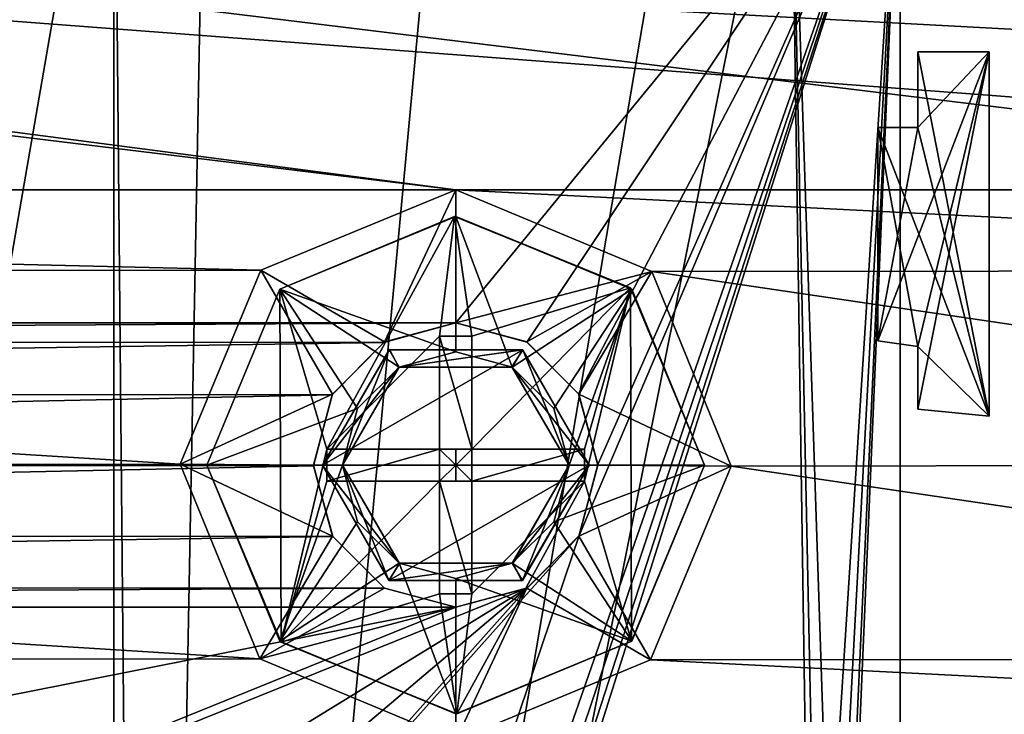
# Model space of a CAD drawing. Header units: millimetres. Extents: x -78 to 78, y -78 to 78.
# Tile 343 of 449: x -25 to -14, y 33 to 41. Entities that reach past the tile are written whole.
import ezdxf

# ---------------------------------------------------------------- set-up
doc = ezdxf.new("R2010")
doc.units = ezdxf.units.MM
doc.header["$LTSCALE"] = 41.718519
for name, color, linetype in [('10', 7, 'CONTINUOUS'), ('1008', 7, 'CONTINUOUS'), ('105', 7, 'CONTINUOUS'), ('106', 7, 'CONTINUOUS'), ('1107', 7, 'CONTINUOUS'), ('262', 7, 'CONTINUOUS'), ('2638', 7, 'CONTINUOUS'), ('2639', 7, 'CONTINUOUS'), ('2640', 7, 'CONTINUOUS'), ('2641', 7, 'CONTINUOUS'), ('2642', 7, 'CONTINUOUS'), ('2643', 7, 'CONTINUOUS'), ('2644', 7, 'CONTINUOUS'), ('2645', 7, 'CONTINUOUS'), ('2646', 7, 'CONTINUOUS'), ('2647', 7, 'CONTINUOUS'), ('2648', 7, 'CONTINUOUS'), ('2649', 7, 'CONTINUOUS'), ('2650', 7, 'CONTINUOUS'), ('2651', 7, 'CONTINUOUS'), ('2652', 7, 'CONTINUOUS'), ('2653', 7, 'CONTINUOUS'), ('2654', 7, 'CONTINUOUS'), ('2655', 7, 'CONTINUOUS'), ('2656', 7, 'CONTINUOUS'), ('2657', 7, 'CONTINUOUS'), ('2658', 7, 'CONTINUOUS'), ('2659', 7, 'CONTINUOUS'), ('2660', 7, 'CONTINUOUS'), ('2661', 7, 'CONTINUOUS'), ('2662', 7, 'CONTINUOUS'), ('2663', 7, 'CONTINUOUS'), ('2664', 7, 'CONTINUOUS'), ('2665', 7, 'CONTINUOUS'), ('2666', 7, 'CONTINUOUS'), ('2667', 7, 'CONTINUOUS'), ('2668', 7, 'CONTINUOUS'), ('2669', 7, 'CONTINUOUS'), ('2670', 7, 'CONTINUOUS'), ('2671', 7, 'CONTINUOUS'), ('2672', 7, 'CONTINUOUS'), ('2673', 7, 'CONTINUOUS'), ('2674', 7, 'CONTINUOUS'), ('274', 7, 'CONTINUOUS'), ('5337', 7, 'CONTINUOUS'), ('5338', 7, 'CONTINUOUS'), ('5339', 7, 'CONTINUOUS'), ('5699', 7, 'CONTINUOUS'), ('6', 7, 'CONTINUOUS'), ('748', 7, 'CONTINUOUS'), ('91', 7, 'CONTINUOUS'), ('93', 7, 'CONTINUOUS'), ('971', 7, 'CONTINUOUS')]:
    doc.layers.add(name, color=color, linetype=linetype)

msp = doc.modelspace()

# ---------------------------------------------------------------- linework, layer by layer
at = {"layer": '10', "linetype": 'CONTINUOUS'}
for points in [[(-60, 39.1, -2), (-62.107, 44.233, -2), (-20, 39.1, -2), (-60, 39.1, -2)], [(-20, 39.1, -2), (-62.107, 44.233, -2), (-47.73, 42.73, -2), (-20, 39.1, -2)], [(-20, 41.9, -2), (60, 39.1, -2), (-47.73, 42.73, -2), (-20, 41.9, -2)], [(60, 39.1, -2), (20, 39.1, -2), (-47.73, 42.73, -2), (60, 39.1, -2)], [(20, 39.1, -2), (0, 39.1, -2), (-47.73, 42.73, -2), (20, 39.1, -2)], [(0, 39.1, -2), (-20, 39.1, -2), (-47.73, 42.73, -2), (0, 39.1, -2)], [(-20, 41.9, -2), (20, 41.9, -2), (60, 39.1, -2), (-20, 41.9, -2)], [(-57.795, 38.179, -2), (-60, 39.1, -2), (-22.191, 38.193, -2), (-57.795, 38.179, -2)], [(-22.191, 38.193, -2), (-60, 39.1, -2), (-20, 39.1, -2), (-22.191, 38.193, -2)], [(-17.795, 38.179, -2), (-20, 39.1, -2), (-2.191, 38.193, -2), (-17.795, 38.179, -2)], [(-20, 39.1, -2), (0, 39.1, -2), (-2.191, 38.193, -2), (-20, 39.1, -2)], [(-23.1, 36.012, -2), (-57.795, 38.179, -2), (-22.191, 38.193, -2), (-23.1, 36.012, -2)], [(-56.9, 35.988, -2), (-57.795, 38.179, -2), (-23.1, 36.012, -2), (-56.9, 35.988, -2)], [(-3.1, 36.012, -2), (-17.795, 38.179, -2), (-2.191, 38.193, -2), (-3.1, 36.012, -2)], [(-16.9, 35.988, -2), (-17.795, 38.179, -2), (-3.1, 36.012, -2), (-16.9, 35.988, -2)], [(-22.205, 33.821, -2), (-56.9, 35.988, -2), (-23.1, 36.012, -2), (-22.205, 33.821, -2)], [(-2.205, 33.821, -2), (-16.9, 35.988, -2), (-3.1, 36.012, -2), (-2.205, 33.821, -2)], [(-57.809, 33.807, -2), (-56.9, 35.988, -2), (-22.205, 33.821, -2), (-57.809, 33.807, -2)], [(-17.809, 33.807, -2), (-16.9, 35.988, -2), (-2.205, 33.821, -2), (-17.809, 33.807, -2)], [(-60, 32.9, -2), (-57.809, 33.807, -2), (-20, 32.9, -2), (-60, 32.9, -2)], [(-20, 32.9, -2), (-57.809, 33.807, -2), (-22.205, 33.821, -2), (-20, 32.9, -2)], [(-20, 32.9, -2), (-17.809, 33.807, -2), (0, 32.9, -2), (-20, 32.9, -2)], [(0, 32.9, -2), (-17.809, 33.807, -2), (-2.205, 33.821, -2), (0, 32.9, -2)]]:
    msp.add_3dface(points, dxfattribs=at)
at = {"layer": '1008', "color": 7, "linetype": 'CONTINUOUS'}
for points in [[(-38.346, 38.727, 23.7), (-22.818, 49.493, 23.7), (-38.305, 38.706, 26.2), (-38.346, 38.727, 23.7)], [(-22.818, 49.493, 23.7), (-22.8, 49.454, 26.2), (-38.305, 38.706, 26.2), (-22.818, 49.493, 23.7)]]:
    msp.add_3dface(points, dxfattribs=at)
at = {"layer": '105', "linetype": 'CONTINUOUS'}
for points in [[(-19.198, 37.384), (-20, 37.6), (-19.2, 37.386, -0.5), (-19.198, 37.384)], [(-20, 37.6), (-20, 37.6, -0.5), (-19.2, 37.386, -0.5), (-20, 37.6)], [(-19.198, 37.384), (-19.2, 37.386, -0.5), (-18.614, 36.8, -0.5), (-19.198, 37.384)], [(-18.617, 36.804), (-19.198, 37.384), (-18.614, 36.8, -0.5), (-18.617, 36.804)], [(-18.401, 36.007), (-18.617, 36.804), (-18.614, 36.8, -0.5), (-18.401, 36.007)], [(-18.401, 36.007), (-18.614, 36.8, -0.5), (-18.4, 36, -0.5), (-18.401, 36.007)], [(-18.61, 35.207), (-18.4, 36, -0.5), (-18.614, 35.2, -0.5), (-18.61, 35.207)], [(-18.61, 35.207), (-18.401, 36.007), (-18.4, 36, -0.5), (-18.61, 35.207)], [(-19.193, 34.619), (-18.614, 35.2, -0.5), (-19.2, 34.614, -0.5), (-19.193, 34.619)], [(-19.193, 34.619), (-18.61, 35.207), (-18.614, 35.2, -0.5), (-19.193, 34.619)], [(-20, 34.4), (-19.193, 34.619), (-20, 34.4, -0.5), (-20, 34.4)], [(-20, 34.4, -0.5), (-19.193, 34.619), (-19.2, 34.614, -0.5), (-20, 34.4, -0.5)]]:
    msp.add_3dface(points, dxfattribs=at)
at = {"layer": '106', "linetype": 'CONTINUOUS'}
for points in [[(-20, 39.1, -2), (-17.795, 38.179, -2), (-20, 37.6, -0.5), (-20, 39.1, -2)], [(-20, 37.6, -0.5), (-17.795, 38.179, -2), (-19.2, 37.386, -0.5), (-20, 37.6, -0.5)], [(-19.2, 37.386, -0.5), (-17.795, 38.179, -2), (-18.614, 36.8, -0.5), (-19.2, 37.386, -0.5)], [(-17.795, 38.179, -2), (-16.9, 35.988, -2), (-18.614, 36.8, -0.5), (-17.795, 38.179, -2)], [(-18.614, 36.8, -0.5), (-16.9, 35.988, -2), (-18.4, 36, -0.5), (-18.614, 36.8, -0.5)], [(-18.4, 36, -0.5), (-16.9, 35.988, -2), (-18.614, 35.2, -0.5), (-18.4, 36, -0.5)], [(-16.9, 35.988, -2), (-17.809, 33.807, -2), (-18.614, 35.2, -0.5), (-16.9, 35.988, -2)], [(-18.614, 35.2, -0.5), (-17.809, 33.807, -2), (-19.2, 34.614, -0.5), (-18.614, 35.2, -0.5)], [(-17.809, 33.807, -2), (-20, 32.9, -2), (-19.2, 34.614, -0.5), (-17.809, 33.807, -2)], [(-20, 32.9, -2), (-20, 34.4, -0.5), (-19.2, 34.614, -0.5), (-20, 32.9, -2)]]:
    msp.add_3dface(points, dxfattribs=at)
at = {"layer": '1107', "color": 7, "linetype": 'CONTINUOUS'}
msp.add_3dface([(-38.346, 38.727, 23.7), (-31.119, 48.561, 23.7), (-22.818, 49.493, 23.7), (-38.346, 38.727, 23.7)], dxfattribs=at)
at = {"layer": '262', "linetype": 'CONTINUOUS'}
for points in [[(-15, 43.7, 2), (-15, -43.7, 2), (-1.5, 36, 2), (-15, 43.7, 2)], [(15, 43.7, 2), (-15, 43.7, 2), (-0.749, 37.299, 2), (15, 43.7, 2)], [(-15, 43.7, 2), (-1.5, 36, 2), (-0.749, 37.299, 2), (-15, 43.7, 2)], [(-1.5, 36, 2), (-15, -43.7, 2), (-0.749, 34.701, 2), (-1.5, 36, 2)], [(-15, -43.7, 2), (-0.749, -34.701, 2), (0.749, 34.701, 2), (-15, -43.7, 2)], [(-0.749, 34.701, 2), (-15, -43.7, 2), (0.749, 34.701, 2), (-0.749, 34.701, 2)]]:
    msp.add_3dface(points, dxfattribs=at)
at = {"layer": '2638', "linetype": 'CONTINUOUS'}
for points in [[(-20.743, 37.303, 3), (-21.5, 36, 3), (-19.246, 37.297, 3), (-20.743, 37.303, 3)], [(-19.246, 37.297, 3), (-21.5, 36, 3), (-18.5, 36, 3), (-19.246, 37.297, 3)], [(-18.5, 36, 3), (-21.5, 36, 3), (-20.754, 34.703, 3), (-18.5, 36, 3)], [(-19.257, 34.697, 3), (-18.5, 36, 3), (-20.754, 34.703, 3), (-19.257, 34.697, 3)]]:
    msp.add_3dface(points, dxfattribs=at)
at = {"layer": '2639', "linetype": 'CONTINUOUS'}
for points in [[(-21.5, 36, 3), (-20.743, 37.303, 3), (-21.5, 36, 0.55), (-21.5, 36, 3)], [(-21.5, 36, 0.55), (-20.743, 37.303, 3), (-20.75, 37.299, 0.55), (-21.5, 36, 0.55)], [(-20.75, 37.299, 0.55), (-20.743, 37.303, 3), (-19.25, 37.299, 0.55), (-20.75, 37.299, 0.55)], [(-20.743, 37.303, 3), (-19.246, 37.297, 3), (-19.25, 37.299, 0.55), (-20.743, 37.303, 3)], [(-19.246, 37.297, 3), (-18.5, 36, 3), (-19.25, 37.299, 0.55), (-19.246, 37.297, 3)], [(-18.5, 36, 3), (-18.5, 36, 0.55), (-19.25, 37.299, 0.55), (-18.5, 36, 3)]]:
    msp.add_3dface(points, dxfattribs=at)
at = {"layer": '2640', "linetype": 'CONTINUOUS'}
for points in [[(-20.754, 34.703, 3), (-21.5, 36, 3), (-20.75, 34.701, 0.55), (-20.754, 34.703, 3)], [(-20.75, 34.701, 0.55), (-21.5, 36, 3), (-21.5, 36, 0.55), (-20.75, 34.701, 0.55)], [(-18.5, 36, 3), (-19.257, 34.697, 3), (-18.5, 36, 0.55), (-18.5, 36, 3)], [(-18.5, 36, 0.55), (-19.257, 34.697, 3), (-19.25, 34.701, 0.55), (-18.5, 36, 0.55)], [(-19.257, 34.697, 3), (-20.754, 34.703, 3), (-20.75, 34.701, 0.55), (-19.257, 34.697, 3)], [(-19.25, 34.701, 0.55), (-19.257, 34.697, 3), (-20.75, 34.701, 0.55), (-19.25, 34.701, 0.55)]]:
    msp.add_3dface(points, dxfattribs=at)
at = {"layer": '2641', "linetype": 'CONTINUOUS'}
for points in [[(-20.75, 34.701, 0.55), (-21.5, 36, 0.55), (-20.637, 34.896, -0.25), (-20.75, 34.701, 0.55)], [(-21.5, 36, 0.55), (-21.275, 36, -0.25), (-20.637, 34.896, -0.25), (-21.5, 36, 0.55)], [(-18.725, 36, -0.25), (-19.25, 34.701, 0.55), (-19.363, 34.896, -0.25), (-18.725, 36, -0.25)], [(-18.5, 36, 0.55), (-19.25, 34.701, 0.55), (-18.725, 36, -0.25), (-18.5, 36, 0.55)], [(-19.25, 34.701, 0.55), (-20.75, 34.701, 0.55), (-19.363, 34.896, -0.25), (-19.25, 34.701, 0.55)], [(-20.75, 34.701, 0.55), (-20.637, 34.896, -0.25), (-19.363, 34.896, -0.25), (-20.75, 34.701, 0.55)]]:
    msp.add_3dface(points, dxfattribs=at)
at = {"layer": '2642', "linetype": 'CONTINUOUS'}
for points in [[(-21.5, 36, 0.55), (-20.75, 37.299, 0.55), (-21.275, 36, -0.25), (-21.5, 36, 0.55)], [(-21.275, 36, -0.25), (-20.75, 37.299, 0.55), (-20.637, 37.104, -0.25), (-21.275, 36, -0.25)], [(-20.75, 37.299, 0.55), (-19.25, 37.299, 0.55), (-20.637, 37.104, -0.25), (-20.75, 37.299, 0.55)], [(-20.637, 37.104, -0.25), (-19.25, 37.299, 0.55), (-19.363, 37.104, -0.25), (-20.637, 37.104, -0.25)], [(-19.25, 37.299, 0.55), (-18.5, 36, 0.55), (-19.363, 37.104, -0.25), (-19.25, 37.299, 0.55)], [(-18.5, 36, 0.55), (-18.725, 36, -0.25), (-19.363, 37.104, -0.25), (-18.5, 36, 0.55)]]:
    msp.add_3dface(points, dxfattribs=at)
at = {"layer": '2643', "linetype": 'CONTINUOUS'}
for points in [[(-20.637, 37.104, -0.35), (-19.363, 37.104, -0.25), (-20, 37.275, -0.35), (-20.637, 37.104, -0.35)], [(-20, 37.275, -0.35), (-19.363, 37.104, -0.25), (-19.363, 37.104, -0.35), (-20, 37.275, -0.35)], [(-21.275, 36, -0.25), (-20.637, 37.104, -0.25), (-21.275, 36, -0.35), (-21.275, 36, -0.25)], [(-21.275, 36, -0.35), (-20.637, 37.104, -0.25), (-21.104, 36.638, -0.35), (-21.275, 36, -0.35)], [(-21.104, 36.638, -0.35), (-20.637, 37.104, -0.25), (-20.637, 37.104, -0.35), (-21.104, 36.638, -0.35)], [(-20.637, 37.104, -0.25), (-19.363, 37.104, -0.25), (-20.637, 37.104, -0.35), (-20.637, 37.104, -0.25)], [(-19.363, 37.104, -0.25), (-18.725, 36, -0.25), (-19.363, 37.104, -0.35), (-19.363, 37.104, -0.25)], [(-19.363, 37.104, -0.35), (-18.725, 36, -0.25), (-18.896, 36.638, -0.35), (-19.363, 37.104, -0.35)], [(-18.896, 36.638, -0.35), (-18.725, 36, -0.25), (-18.725, 36, -0.35), (-18.896, 36.638, -0.35)]]:
    msp.add_3dface(points, dxfattribs=at)
at = {"layer": '2644', "linetype": 'CONTINUOUS'}
for points in [[(-21.275, 36, -0.25), (-21.275, 36, -0.35), (-21.104, 35.362, -0.35), (-21.275, 36, -0.25)], [(-21.275, 36, -0.25), (-21.104, 35.362, -0.35), (-20.637, 34.896, -0.35), (-21.275, 36, -0.25)], [(-21.275, 36, -0.25), (-20.637, 34.896, -0.35), (-20.637, 34.896, -0.25), (-21.275, 36, -0.25)], [(-18.725, 36, -0.35), (-18.725, 36, -0.25), (-19.363, 34.896, -0.25), (-18.725, 36, -0.35)], [(-18.896, 35.362, -0.35), (-18.725, 36, -0.35), (-19.363, 34.896, -0.25), (-18.896, 35.362, -0.35)], [(-19.363, 34.896, -0.35), (-18.896, 35.362, -0.35), (-19.363, 34.896, -0.25), (-19.363, 34.896, -0.35)], [(-20.637, 34.896, -0.35), (-20, 34.725, -0.35), (-20.637, 34.896, -0.25), (-20.637, 34.896, -0.35)], [(-20, 34.725, -0.35), (-19.363, 34.896, -0.35), (-20.637, 34.896, -0.25), (-20, 34.725, -0.35)], [(-20.637, 34.896, -0.25), (-19.363, 34.896, -0.35), (-19.363, 34.896, -0.25), (-20.637, 34.896, -0.25)]]:
    msp.add_3dface(points, dxfattribs=at)
at = {"layer": '2645', "linetype": 'CONTINUOUS'}
for points in [[(-21.275, 36, -0.35), (-22.8, 36, -1.875), (-21.98, 34.02, -1.875), (-21.275, 36, -0.35)], [(-21.275, 36, -0.35), (-21.98, 34.02, -1.875), (-21.104, 35.362, -0.35), (-21.275, 36, -0.35)], [(-17.2, 36, -1.875), (-18.725, 36, -0.35), (-18.896, 35.362, -0.35), (-17.2, 36, -1.875)], [(-18.02, 34.02, -1.875), (-17.2, 36, -1.875), (-18.896, 35.362, -0.35), (-18.02, 34.02, -1.875)], [(-21.104, 35.362, -0.35), (-21.98, 34.02, -1.875), (-20.637, 34.896, -0.35), (-21.104, 35.362, -0.35)], [(-19.363, 34.896, -0.35), (-18.02, 34.02, -1.875), (-18.896, 35.362, -0.35), (-19.363, 34.896, -0.35)], [(-21.98, 34.02, -1.875), (-20, 33.2, -1.875), (-20.637, 34.896, -0.35), (-21.98, 34.02, -1.875)], [(-20.637, 34.896, -0.35), (-20, 33.2, -1.875), (-20, 34.725, -0.35), (-20.637, 34.896, -0.35)], [(-20, 34.725, -0.35), (-18.02, 34.02, -1.875), (-19.363, 34.896, -0.35), (-20, 34.725, -0.35)], [(-20, 33.2, -1.875), (-18.02, 34.02, -1.875), (-20, 34.725, -0.35), (-20, 33.2, -1.875)]]:
    msp.add_3dface(points, dxfattribs=at)
at = {"layer": '2646', "linetype": 'CONTINUOUS'}
for points in [[(-21.98, 37.98, -1.875), (-20, 37.275, -0.35), (-20, 38.8, -1.875), (-21.98, 37.98, -1.875)], [(-20, 37.275, -0.35), (-19.363, 37.104, -0.35), (-20, 38.8, -1.875), (-20, 37.275, -0.35)], [(-20, 38.8, -1.875), (-19.363, 37.104, -0.35), (-18.02, 37.98, -1.875), (-20, 38.8, -1.875)], [(-22.8, 36, -1.875), (-21.104, 36.638, -0.35), (-21.98, 37.98, -1.875), (-22.8, 36, -1.875)], [(-21.104, 36.638, -0.35), (-20.637, 37.104, -0.35), (-21.98, 37.98, -1.875), (-21.104, 36.638, -0.35)], [(-20.637, 37.104, -0.35), (-20, 37.275, -0.35), (-21.98, 37.98, -1.875), (-20.637, 37.104, -0.35)], [(-19.363, 37.104, -0.35), (-18.896, 36.638, -0.35), (-18.02, 37.98, -1.875), (-19.363, 37.104, -0.35)], [(-18.896, 36.638, -0.35), (-18.725, 36, -0.35), (-18.02, 37.98, -1.875), (-18.896, 36.638, -0.35)], [(-18.725, 36, -0.35), (-17.2, 36, -1.875), (-18.02, 37.98, -1.875), (-18.725, 36, -0.35)], [(-21.275, 36, -0.35), (-21.104, 36.638, -0.35), (-22.8, 36, -1.875), (-21.275, 36, -0.35)]]:
    msp.add_3dface(points, dxfattribs=at)
at = {"layer": '2647', "linetype": 'CONTINUOUS'}
for points in [[(-21.98, 37.98, -1.875), (-20, 38.8, -1.875), (-21.977, 37.982, -2), (-21.98, 37.98, -1.875)], [(-21.977, 37.982, -2), (-20, 38.8, -1.875), (-20.012, 38.8, -2), (-21.977, 37.982, -2)], [(-20.012, 38.8, -2), (-20, 38.8, -1.875), (-18.035, 37.994, -2), (-20.012, 38.8, -2)], [(-20, 38.8, -1.875), (-18.02, 37.98, -1.875), (-18.035, 37.994, -2), (-20, 38.8, -1.875)], [(-18.02, 37.98, -1.875), (-17.2, 36, -1.875), (-18.035, 37.994, -2), (-18.02, 37.98, -1.875)], [(-18.035, 37.994, -2), (-17.2, 36, -1.875), (-17.2, 36, -2), (-18.035, 37.994, -2)], [(-22.8, 36, -2), (-21.98, 37.98, -1.875), (-21.977, 37.982, -2), (-22.8, 36, -2)], [(-22.8, 36, -1.875), (-21.98, 37.98, -1.875), (-22.8, 36, -2), (-22.8, 36, -1.875)]]:
    msp.add_3dface(points, dxfattribs=at)
at = {"layer": '2648', "linetype": 'CONTINUOUS'}
for points in [[(-22.8, 36, -1.875), (-22.8, 36, -2), (-21.965, 34.006, -2), (-22.8, 36, -1.875)], [(-22.8, 36, -1.875), (-21.965, 34.006, -2), (-21.98, 34.02, -1.875), (-22.8, 36, -1.875)], [(-18.023, 34.018, -2), (-17.2, 36, -2), (-18.02, 34.02, -1.875), (-18.023, 34.018, -2)], [(-17.2, 36, -2), (-17.2, 36, -1.875), (-18.02, 34.02, -1.875), (-17.2, 36, -2)], [(-21.98, 34.02, -1.875), (-21.965, 34.006, -2), (-20, 33.2, -1.875), (-21.98, 34.02, -1.875)], [(-21.965, 34.006, -2), (-19.988, 33.2, -2), (-20, 33.2, -1.875), (-21.965, 34.006, -2)], [(-20, 33.2, -1.875), (-18.023, 34.018, -2), (-18.02, 34.02, -1.875), (-20, 33.2, -1.875)], [(-19.988, 33.2, -2), (-18.023, 34.018, -2), (-20, 33.2, -1.875), (-19.988, 33.2, -2)]]:
    msp.add_3dface(points, dxfattribs=at)
at = {"layer": '2649', "linetype": 'CONTINUOUS'}
for points in [[(-21.977, 37.982, -2), (-20.012, 38.8, -2), (-21.45, 36.181, -2), (-21.977, 37.982, -2)], [(-21.45, 36.181, -2), (-20.012, 38.8, -2), (-20.181, 37.45, -2), (-21.45, 36.181, -2)], [(-20.181, 37.45, -2), (-20.012, 38.8, -2), (-19.819, 37.45, -2), (-20.181, 37.45, -2)], [(-20.012, 38.8, -2), (-18.035, 37.994, -2), (-19.819, 37.45, -2), (-20.012, 38.8, -2)], [(-19.819, 37.45, -2), (-18.035, 37.994, -2), (-19.819, 36.181, -2), (-19.819, 37.45, -2)], [(-19.819, 36.181, -2), (-18.035, 37.994, -2), (-18.55, 36.181, -2), (-19.819, 36.181, -2)], [(-18.035, 37.994, -2), (-18.023, 34.018, -2), (-18.55, 35.819, -2), (-18.035, 37.994, -2)], [(-18.55, 36.181, -2), (-18.035, 37.994, -2), (-18.55, 35.819, -2), (-18.55, 36.181, -2)], [(-18.035, 37.994, -2), (-17.2, 36, -2), (-18.023, 34.018, -2), (-18.035, 37.994, -2)], [(-22.8, 36, -2), (-21.977, 37.982, -2), (-21.965, 34.006, -2), (-22.8, 36, -2)], [(-21.965, 34.006, -2), (-21.977, 37.982, -2), (-21.45, 36.181, -2), (-21.965, 34.006, -2)], [(-20.181, 36.181, -2), (-21.45, 36.181, -2), (-20.181, 37.45, -2), (-20.181, 36.181, -2)], [(-21.45, 35.819, -2), (-21.965, 34.006, -2), (-21.45, 36.181, -2), (-21.45, 35.819, -2)], [(-20.181, 34.55, -2), (-21.965, 34.006, -2), (-20.181, 35.819, -2), (-20.181, 34.55, -2)], [(-20.181, 35.819, -2), (-21.965, 34.006, -2), (-21.45, 35.819, -2), (-20.181, 35.819, -2)], [(-18.023, 34.018, -2), (-19.988, 33.2, -2), (-18.55, 35.819, -2), (-18.023, 34.018, -2)], [(-19.988, 33.2, -2), (-19.819, 34.55, -2), (-18.55, 35.819, -2), (-19.988, 33.2, -2)], [(-18.55, 35.819, -2), (-19.819, 34.55, -2), (-19.819, 35.819, -2), (-18.55, 35.819, -2)], [(-19.988, 33.2, -2), (-21.965, 34.006, -2), (-20.181, 34.55, -2), (-19.988, 33.2, -2)], [(-19.819, 34.55, -2), (-19.988, 33.2, -2), (-20.181, 34.55, -2), (-19.819, 34.55, -2)]]:
    msp.add_3dface(points, dxfattribs=at)
at = {"layer": '2650', "linetype": 'CONTINUOUS'}
for points in [[(-19.819, 34.55, -2), (-20.181, 34.55, -2), (-20.181, 35.819, -0.731), (-19.819, 34.55, -2)], [(-19.819, 35.819, -0.731), (-19.819, 34.55, -2), (-20.181, 35.819, -0.731), (-19.819, 35.819, -0.731)]]:
    msp.add_3dface(points, dxfattribs=at)
at = {"layer": '2651', "linetype": 'CONTINUOUS'}
msp.add_3dface([(-20.181, 35.819, -0.731), (-20.181, 36, -0.55), (-20, 36, -0.55), (-20.181, 35.819, -0.731)], dxfattribs=at)
at = {"layer": '2652', "linetype": 'CONTINUOUS'}
msp.add_3dface([(-19.819, 35.819, -0.731), (-20, 36, -0.55), (-19.819, 36, -0.55), (-19.819, 35.819, -0.731)], dxfattribs=at)
at = {"layer": '2653', "linetype": 'CONTINUOUS'}
msp.add_3dface([(-19.819, 37.45, -2), (-19.819, 36.181, -2), (-19.819, 36.181, -0.731), (-19.819, 37.45, -2)], dxfattribs=at)
at = {"layer": '2654', "linetype": 'CONTINUOUS'}
msp.add_3dface([(-19.819, 35.819, -2), (-19.819, 34.55, -2), (-19.819, 35.819, -0.731), (-19.819, 35.819, -2)], dxfattribs=at)
at = {"layer": '2655', "linetype": 'CONTINUOUS'}
msp.add_3dface([(-19.819, 35.819, -0.731), (-19.819, 36, -0.55), (-19.819, 36.181, -0.731), (-19.819, 35.819, -0.731)], dxfattribs=at)
at = {"layer": '2656', "linetype": 'CONTINUOUS'}
msp.add_3dface([(-20.181, 34.55, -2), (-20.181, 35.819, -2), (-20.181, 35.819, -0.731), (-20.181, 34.55, -2)], dxfattribs=at)
at = {"layer": '2657', "linetype": 'CONTINUOUS'}
for points in [[(-20.181, 37.45, -2), (-19.819, 37.45, -2), (-19.819, 36.181, -0.731), (-20.181, 37.45, -2)], [(-20.181, 36.181, -0.731), (-20.181, 37.45, -2), (-19.819, 36.181, -0.731), (-20.181, 36.181, -0.731)]]:
    msp.add_3dface(points, dxfattribs=at)
at = {"layer": '2658', "linetype": 'CONTINUOUS'}
msp.add_3dface([(-20.181, 35.819, -0.731), (-20.181, 36.181, -0.731), (-20.181, 36, -0.55), (-20.181, 35.819, -0.731)], dxfattribs=at)
at = {"layer": '2659', "linetype": 'CONTINUOUS'}
msp.add_3dface([(-19.819, 35.819, -0.731), (-20.181, 35.819, -0.731), (-20, 35.819, -0.55), (-19.819, 35.819, -0.731)], dxfattribs=at)
at = {"layer": '2660', "linetype": 'CONTINUOUS'}
msp.add_3dface([(-18.55, 35.819, -2), (-19.819, 35.819, -2), (-19.819, 35.819, -0.731), (-18.55, 35.819, -2)], dxfattribs=at)
at = {"layer": '2661', "linetype": 'CONTINUOUS'}
msp.add_3dface([(-20.181, 36, -0.55), (-20.181, 36.181, -0.731), (-20, 36, -0.55), (-20.181, 36, -0.55)], dxfattribs=at)
at = {"layer": '2662', "linetype": 'CONTINUOUS'}
msp.add_3dface([(-19.819, 36, -0.55), (-20, 36, -0.55), (-19.819, 36.181, -0.731), (-19.819, 36, -0.55)], dxfattribs=at)
at = {"layer": '2663', "linetype": 'CONTINUOUS'}
msp.add_3dface([(-20.181, 35.819, -0.731), (-20, 36, -0.55), (-20, 35.819, -0.55), (-20.181, 35.819, -0.731)], dxfattribs=at)
at = {"layer": '2664', "linetype": 'CONTINUOUS'}
msp.add_3dface([(-20.181, 36.181, -0.731), (-19.819, 36.181, -0.731), (-20, 36.181, -0.55), (-20.181, 36.181, -0.731)], dxfattribs=at)
at = {"layer": '2665', "linetype": 'CONTINUOUS'}
msp.add_3dface([(-20.181, 35.819, -2), (-21.45, 35.819, -2), (-20.181, 35.819, -0.731), (-20.181, 35.819, -2)], dxfattribs=at)
at = {"layer": '2666', "linetype": 'CONTINUOUS'}
for points in [[(-18.55, 36.181, -2), (-18.55, 35.819, -2), (-19.819, 35.819, -0.731), (-18.55, 36.181, -2)], [(-18.55, 36.181, -2), (-19.819, 35.819, -0.731), (-19.819, 36.181, -0.731), (-18.55, 36.181, -2)]]:
    msp.add_3dface(points, dxfattribs=at)
at = {"layer": '2667', "linetype": 'CONTINUOUS'}
msp.add_3dface([(-19.819, 36.181, -2), (-18.55, 36.181, -2), (-19.819, 36.181, -0.731), (-19.819, 36.181, -2)], dxfattribs=at)
at = {"layer": '2668', "linetype": 'CONTINUOUS'}
msp.add_3dface([(-20, 36, -0.55), (-19.819, 35.819, -0.731), (-20, 35.819, -0.55), (-20, 36, -0.55)], dxfattribs=at)
at = {"layer": '2669', "linetype": 'CONTINUOUS'}
msp.add_3dface([(-20.181, 36.181, -2), (-20.181, 37.45, -2), (-20.181, 36.181, -0.731), (-20.181, 36.181, -2)], dxfattribs=at)
at = {"layer": '2670', "linetype": 'CONTINUOUS'}
msp.add_3dface([(-20, 36, -0.55), (-20.181, 36.181, -0.731), (-20, 36.181, -0.55), (-20, 36, -0.55)], dxfattribs=at)
at = {"layer": '2671', "linetype": 'CONTINUOUS'}
for points in [[(-21.45, 35.819, -2), (-21.45, 36.181, -2), (-20.181, 36.181, -0.731), (-21.45, 35.819, -2)], [(-20.181, 35.819, -0.731), (-21.45, 35.819, -2), (-20.181, 36.181, -0.731), (-20.181, 35.819, -0.731)]]:
    msp.add_3dface(points, dxfattribs=at)
at = {"layer": '2672', "linetype": 'CONTINUOUS'}
msp.add_3dface([(-21.45, 36.181, -2), (-20.181, 36.181, -2), (-20.181, 36.181, -0.731), (-21.45, 36.181, -2)], dxfattribs=at)
at = {"layer": '2673', "linetype": 'CONTINUOUS'}
msp.add_3dface([(-19.819, 36.181, -0.731), (-20, 36, -0.55), (-20, 36.181, -0.55), (-19.819, 36.181, -0.731)], dxfattribs=at)
at = {"layer": '2674', "color": 7, "linetype": 'CONTINUOUS'}
for points in [[(-14, 36.55, 21.67), (-14.8, 40.65, 21.67), (-14, 40.65, 21.67), (-14, 36.55, 21.67)], [(-14.8, 39.8, 21.67), (-14.8, 40.65, 21.67), (-14, 36.55, 21.67), (-14.8, 39.8, 21.67)], [(-14.8, 37.337, 21.67), (-15.25, 39.8, 21.67), (-14, 36.55, 21.67), (-14.8, 37.337, 21.67)], [(-15.25, 37.4, 21.67), (-15.25, 39.8, 21.67), (-14.8, 37.337, 21.67), (-15.25, 37.4, 21.67)], [(-15.25, 39.8, 21.67), (-14.8, 39.8, 21.67), (-14, 36.55, 21.67), (-15.25, 39.8, 21.67)], [(-14.8, 36.629, 21.67), (-14.8, 37.337, 21.67), (-14, 36.55, 21.67), (-14.8, 36.629, 21.67)]]:
    msp.add_3dface(points, dxfattribs=at)
at = {"layer": '274', "linetype": 'CONTINUOUS'}
for points in [[(-15, 43.7), (-15, -43.7), (-15, 43.7, 2), (-15, 43.7)], [(-15, -43.7), (-15, -43.7, 2), (-15, 43.7, 2), (-15, -43.7)]]:
    msp.add_3dface(points, dxfattribs=at)
at = {"layer": '5337', "linetype": 'CONTINUOUS'}
for points in [[(-20.637, 34.896, 3), (-21.275, 36, 3), (-20.632, 34.893, 0.55), (-20.637, 34.896, 3)], [(-20.632, 34.893, 0.55), (-21.275, 36, 3), (-21.275, 36, 0.55), (-20.632, 34.893, 0.55)], [(-18.725, 36, 3), (-19.363, 34.896, 3), (-18.725, 36, 0.55), (-18.725, 36, 3)], [(-18.725, 36, 0.55), (-19.363, 34.896, 3), (-19.359, 34.898, 0.55), (-18.725, 36, 0.55)], [(-19.363, 34.896, 3), (-20.637, 34.896, 3), (-20.632, 34.893, 0.55), (-19.363, 34.896, 3)], [(-19.359, 34.898, 0.55), (-19.363, 34.896, 3), (-20.632, 34.893, 0.55), (-19.359, 34.898, 0.55)]]:
    msp.add_3dface(points, dxfattribs=at)
at = {"layer": '5338', "linetype": 'CONTINUOUS'}
for points in [[(-21.275, 36, 0.55), (-21.275, 36, 3), (-20.637, 37.104, 3), (-21.275, 36, 0.55)], [(-21.275, 36, 0.55), (-20.637, 37.104, 3), (-20.641, 37.102, 0.55), (-21.275, 36, 0.55)], [(-20.641, 37.102, 0.55), (-20.637, 37.104, 3), (-19.368, 37.107, 0.55), (-20.641, 37.102, 0.55)], [(-20.637, 37.104, 3), (-19.363, 37.104, 3), (-19.368, 37.107, 0.55), (-20.637, 37.104, 3)], [(-18.725, 36, 3), (-18.725, 36, 0.55), (-19.368, 37.107, 0.55), (-18.725, 36, 3)], [(-19.363, 37.104, 3), (-18.725, 36, 3), (-19.368, 37.107, 0.55), (-19.363, 37.104, 3)]]:
    msp.add_3dface(points, dxfattribs=at)
at = {"layer": '5339', "linetype": 'CONTINUOUS'}
for points in [[(-21.5, 36, 0.55), (-20.641, 37.102, 0.55), (-20.743, 37.303, 0.55), (-21.5, 36, 0.55)], [(-20.743, 37.303, 0.55), (-20.641, 37.102, 0.55), (-19.246, 37.297, 0.55), (-20.743, 37.303, 0.55)], [(-20.641, 37.102, 0.55), (-19.368, 37.107, 0.55), (-19.246, 37.297, 0.55), (-20.641, 37.102, 0.55)], [(-19.368, 37.107, 0.55), (-18.725, 36, 0.55), (-19.246, 37.297, 0.55), (-19.368, 37.107, 0.55)], [(-19.246, 37.297, 0.55), (-18.725, 36, 0.55), (-18.5, 36, 0.55), (-19.246, 37.297, 0.55)], [(-21.275, 36, 0.55), (-20.641, 37.102, 0.55), (-21.5, 36, 0.55), (-21.275, 36, 0.55)], [(-21.275, 36, 0.55), (-21.5, 36, 0.55), (-20.754, 34.703, 0.55), (-21.275, 36, 0.55)], [(-20.632, 34.893, 0.55), (-21.275, 36, 0.55), (-20.754, 34.703, 0.55), (-20.632, 34.893, 0.55)], [(-18.725, 36, 0.55), (-19.359, 34.898, 0.55), (-18.5, 36, 0.55), (-18.725, 36, 0.55)], [(-18.5, 36, 0.55), (-19.359, 34.898, 0.55), (-19.257, 34.697, 0.55), (-18.5, 36, 0.55)], [(-19.359, 34.898, 0.55), (-20.632, 34.893, 0.55), (-20.754, 34.703, 0.55), (-19.359, 34.898, 0.55)], [(-19.257, 34.697, 0.55), (-19.359, 34.898, 0.55), (-20.754, 34.703, 0.55), (-19.257, 34.697, 0.55)]]:
    msp.add_3dface(points, dxfattribs=at)
at = {"layer": '5699', "color": 7, "linetype": 'CONTINUOUS'}
for points in [[(-14.8, 39.8, 21.67), (-15.25, 37.4, 21.67), (-14, 40.65, 21.67), (-14.8, 39.8, 21.67)], [(-14, 40.65, 21.67), (-15.25, 37.4, 21.67), (-14.8, 37.337, 21.67), (-14, 40.65, 21.67)], [(-14.8, 40.65, 21.67), (-14.8, 39.8, 21.67), (-14, 40.65, 21.67), (-14.8, 40.65, 21.67)], [(-14, 36.55, 21.67), (-14, 40.65, 21.67), (-14.8, 36.629, 21.67), (-14, 36.55, 21.67)], [(-14.8, 36.629, 21.67), (-14, 40.65, 21.67), (-14.8, 37.337, 21.67), (-14.8, 36.629, 21.67)], [(-15.25, 39.8, 21.67), (-15.25, 37.4, 21.67), (-14.8, 39.8, 21.67), (-15.25, 39.8, 21.67)]]:
    msp.add_3dface(points, dxfattribs=at)
at = {"layer": '6', "linetype": 'CONTINUOUS'}
for points in [[(-60, 37.6), (-20, 37.6), (-15, 43.7), (-60, 37.6)], [(-60, 37.6), (-15, 43.7), (-33, 42), (-60, 37.6)], [(-18.61, 35.207), (-40.5, -29.5), (-15, 43.7), (-18.61, 35.207)], [(-40.5, -29.5), (-39.5, -29.5), (-15, 43.7), (-40.5, -29.5)], [(-39.5, -29.5), (-38.793, -29.793), (-15, 43.7), (-39.5, -29.5)], [(-38.793, -29.793), (-38.5, -30.5), (-15, 43.7), (-38.793, -29.793)], [(-38.5, -30.5), (-20, -34.4), (-15, 43.7), (-38.5, -30.5)], [(-20, -34.4), (-19.198, -34.616), (-15, 43.7), (-20, -34.4)], [(-20, 37.6), (-19.198, 37.384), (-15, 43.7), (-20, 37.6)], [(-19.198, -34.616), (-18.617, -35.196), (-15, 43.7), (-19.198, -34.616)], [(-19.198, 37.384), (-18.617, 36.804), (-15, 43.7), (-19.198, 37.384)], [(-18.617, -35.196), (-18.401, -35.993), (-15, 43.7), (-18.617, -35.196)], [(-18.617, 36.804), (-18.401, 36.007), (-15, 43.7), (-18.617, 36.804)], [(-18.401, 36.007), (-18.61, 35.207), (-15, 43.7), (-18.401, 36.007)], [(-15, 43.7), (-18.401, -35.993), (-15, -43.7), (-15, 43.7)], [(-60, 37.6), (-59.198, 37.384), (-20, 37.6), (-60, 37.6)], [(-20, 37.6), (-59.198, 37.384), (-20.807, 37.381), (-20, 37.6)], [(-59.198, 37.384), (-58.617, 36.804), (-20.807, 37.381), (-59.198, 37.384)], [(-20.807, 37.381), (-58.617, 36.804), (-21.39, 36.793), (-20.807, 37.381)], [(-58.617, 36.804), (-58.401, 36.007), (-21.39, 36.793), (-58.617, 36.804)], [(-21.39, 36.793), (-58.401, 36.007), (-21.599, 35.993), (-21.39, 36.793)], [(-58.401, 36.007), (-58.61, 35.207), (-21.599, 35.993), (-58.401, 36.007)], [(-21.599, 35.993), (-58.61, 35.207), (-21.383, 35.196), (-21.599, 35.993)], [(-18.61, 35.207), (-19.193, 34.619), (-71.627, -24.187), (-18.61, 35.207)], [(-40.5, -29.5), (-18.61, 35.207), (-71.627, -24.187), (-40.5, -29.5)], [(-58.61, 35.207), (-59.193, 34.619), (-21.383, 35.196), (-58.61, 35.207)], [(-21.383, 35.196), (-59.193, 34.619), (-20.802, 34.616), (-21.383, 35.196)], [(-74.601, -12.254), (-19.193, 34.619), (-75.601, 0), (-74.601, -12.254)], [(-75.601, 0), (-19.193, 34.619), (-74.601, 12.254), (-75.601, 0)], [(-19.193, 34.619), (-20, 34.4), (-74.601, 12.254), (-19.193, 34.619)], [(-71.627, -24.187), (-19.193, 34.619), (-74.601, -12.254), (-71.627, -24.187)], [(-59.193, 34.619), (-60, 34.4), (-20.802, 34.616), (-59.193, 34.619)], [(-60, 34.4), (-20, 34.4), (-20.802, 34.616), (-60, 34.4)], [(-74.601, 12.254), (-20, 34.4), (-71.627, 24.187), (-74.601, 12.254)], [(-20, 34.4), (-60, 34.4), (-71.627, 24.187), (-20, 34.4)]]:
    msp.add_3dface(points, dxfattribs=at)
at = {"layer": '748', "color": 7, "linetype": 'CONTINUOUS'}
for points in [[(45.977, 32.717, 28.7), (27.585, 43.142, 28.7), (-36.75, 42.822, 28.7), (45.977, 32.717, 28.7)], [(-49.767, 26.599, 28.7), (45.977, 32.717, 28.7), (-36.75, 42.822, 28.7), (-49.767, 26.599, 28.7)]]:
    msp.add_3dface(points, dxfattribs=at)
at = {"layer": '91', "linetype": 'CONTINUOUS'}
for points in [[(-20, 37.6), (-20.807, 37.381), (-20, 37.6, -0.5), (-20, 37.6)], [(-20, 37.6, -0.5), (-20.807, 37.381), (-20.8, 37.386, -0.5), (-20, 37.6, -0.5)], [(-20.807, 37.381), (-21.39, 36.793), (-21.386, 36.8, -0.5), (-20.807, 37.381)], [(-20.807, 37.381), (-21.386, 36.8, -0.5), (-20.8, 37.386, -0.5), (-20.807, 37.381)], [(-21.39, 36.793), (-21.6, 36, -0.5), (-21.386, 36.8, -0.5), (-21.39, 36.793)], [(-21.39, 36.793), (-21.599, 35.993), (-21.6, 36, -0.5), (-21.39, 36.793)], [(-21.599, 35.993), (-21.386, 35.2, -0.5), (-21.6, 36, -0.5), (-21.599, 35.993)], [(-21.599, 35.993), (-21.383, 35.196), (-21.386, 35.2, -0.5), (-21.599, 35.993)], [(-21.383, 35.196), (-20.802, 34.616), (-21.386, 35.2, -0.5), (-21.383, 35.196)], [(-20.802, 34.616), (-20.8, 34.614, -0.5), (-21.386, 35.2, -0.5), (-20.802, 34.616)], [(-20.802, 34.616), (-20, 34.4), (-20.8, 34.614, -0.5), (-20.802, 34.616)], [(-20, 34.4), (-20, 34.4, -0.5), (-20.8, 34.614, -0.5), (-20, 34.4)]]:
    msp.add_3dface(points, dxfattribs=at)
at = {"layer": '93', "linetype": 'CONTINUOUS'}
for points in [[(-22.191, 38.193, -2), (-20, 39.1, -2), (-20.8, 37.386, -0.5), (-22.191, 38.193, -2)], [(-20, 39.1, -2), (-20, 37.6, -0.5), (-20.8, 37.386, -0.5), (-20, 39.1, -2)], [(-23.1, 36.012, -2), (-22.191, 38.193, -2), (-21.386, 36.8, -0.5), (-23.1, 36.012, -2)], [(-21.386, 36.8, -0.5), (-22.191, 38.193, -2), (-20.8, 37.386, -0.5), (-21.386, 36.8, -0.5)], [(-21.6, 36, -0.5), (-23.1, 36.012, -2), (-21.386, 36.8, -0.5), (-21.6, 36, -0.5)], [(-22.205, 33.821, -2), (-23.1, 36.012, -2), (-21.386, 35.2, -0.5), (-22.205, 33.821, -2)], [(-21.386, 35.2, -0.5), (-23.1, 36.012, -2), (-21.6, 36, -0.5), (-21.386, 35.2, -0.5)], [(-20.8, 34.614, -0.5), (-22.205, 33.821, -2), (-21.386, 35.2, -0.5), (-20.8, 34.614, -0.5)], [(-20, 34.4, -0.5), (-22.205, 33.821, -2), (-20.8, 34.614, -0.5), (-20, 34.4, -0.5)], [(-20, 32.9, -2), (-22.205, 33.821, -2), (-20, 34.4, -0.5), (-20, 32.9, -2)]]:
    msp.add_3dface(points, dxfattribs=at)
at = {"layer": '971', "color": 7, "linetype": 'CONTINUOUS'}
for points in [[(-22.8, 49.454, 26.2), (-23.844, 45, 26.2), (-38.305, 38.706, 26.2), (-22.8, 49.454, 26.2)], [(-38.305, 38.706, 26.2), (-23.844, 45, 26.2), (-38.326, -38.685, 26.2), (-38.305, 38.706, 26.2)], [(-38.326, -38.685, 26.2), (-23.844, 45, 26.2), (-23.844, -45, 26.2), (-38.326, -38.685, 26.2)], [(-23.844, 45, 26.2), (-22.851, 42.423, 26.2), (-23.5, 8, 26.2), (-23.844, 45, 26.2)], [(-23.844, -45, 26.2), (-23.844, 45, 26.2), (-23.5, 8, 26.2), (-23.844, -45, 26.2)], [(-17.743, 41.89, 26.2), (-16.239, 44.206, 26.2), (-23.5, 8, 26.2), (-17.743, 41.89, 26.2)], [(-23.5, 8, 26.2), (-16.239, 44.206, 26.2), (-15.693, 8, 26.201), (-23.5, 8, 26.2)], [(-16.239, 44.206, 26.2), (16.239, 44.206, 26.2), (-15.399, 18.986, 26.2), (-16.239, 44.206, 26.2)], [(-15.693, 8, 26.201), (-16.239, 44.206, 26.2), (-15.693, 18.28, 26.2), (-15.693, 8, 26.201)], [(-15.693, 18.28, 26.2), (-16.239, 44.206, 26.2), (-15.399, 18.986, 26.2), (-15.693, 18.28, 26.2)], [(-15.399, 18.986, 26.2), (16.239, 44.206, 26.2), (-14.683, 19.264, 26.2), (-15.399, 18.986, 26.2)], [(-14.683, 19.264, 26.2), (16.239, 44.206, 26.2), (10.35, 19.264, 26.2), (-14.683, 19.264, 26.2)], [(-22.851, 42.423, 26.2), (-20.399, 41.177, 26.2), (-23.5, 8, 26.2), (-22.851, 42.423, 26.2)], [(-20.399, 41.177, 26.2), (-17.743, 41.89, 26.2), (-23.5, 8, 26.2), (-20.399, 41.177, 26.2)]]:
    msp.add_3dface(points, dxfattribs=at)

doc.saveas('drawing.dxf')
